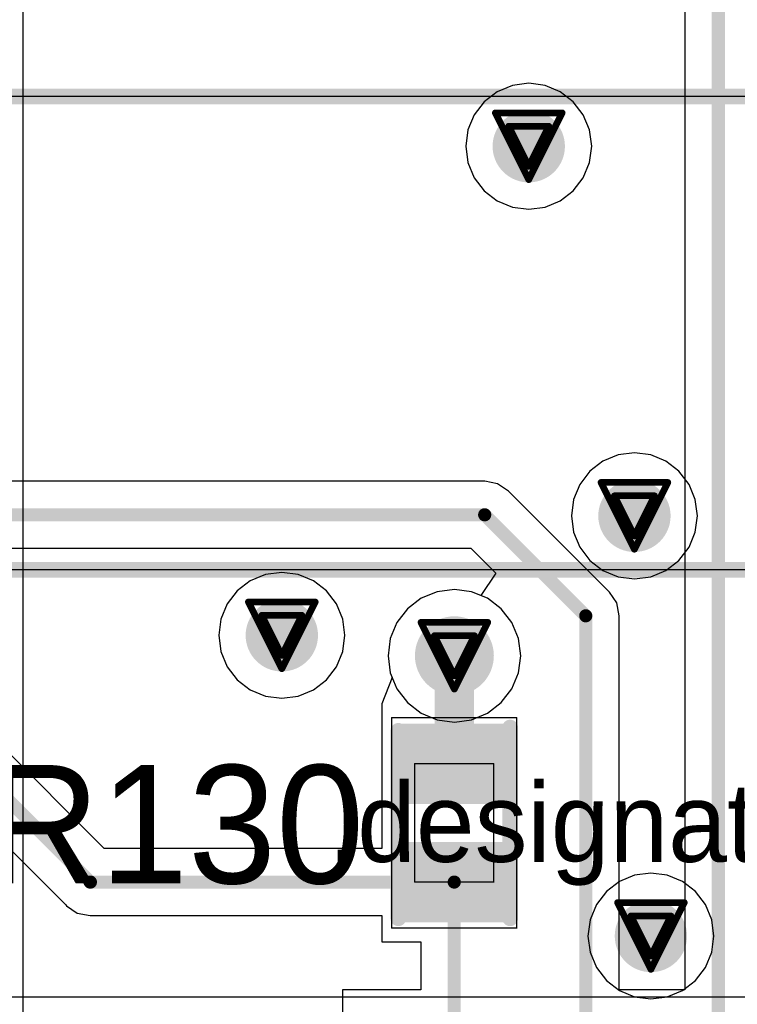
# Model space of a CAD drawing. Header units: millimetres. Extents: x 138 to 555, y 26 to 334.
# Tile 479 of 656: x 269.77 to 275.22, y 153.6 to 161.09. Entities that reach past the tile are written whole.
import ezdxf

# ---------------------------------------------------------------- set-up
doc = ezdxf.new("R2010")
doc.units = ezdxf.units.MM
for name, color, linetype in [('BottomLayer', 5, 'Continuous'), ('DrillDrawing', 1, 'Continuous'), ('Mechanical20', 56, 'Continuous'), ('Mechanical27', 56, 'Continuous'), ('MidLayer1', 16, 'Continuous'), ('MidLayer2', 76, 'Continuous'), ('MidLayer3', 90, 'Continuous'), ('MidLayer4', 156, 'Continuous'), ('MultiLayer', 9, 'Continuous'), ('TopLayer', 1, 'Continuous'), ('TopOverlay', 2, 'Continuous'), ('TopPaste', 8, 'Continuous'), ('TopSolder', 216, 'Continuous'), ('ViaHoleLayer', 16, 'Continuous')]:
    doc.layers.add(name, color=color, linetype=linetype)

# ---------------------------------------------------------------- blocks, each defined once
blk = doc.blocks.new('CON_SAMTEC_QSH_030_01_F_D_A_LCD_MB1230_505')
at = {"layer": 'Mechanical20', "const_width": 0.01}
blk.add_lwpolyline([(11, -4.15), (-11, -4.15)], dxfattribs=at)
at = {"layer": 'Mechanical27', "const_width": 0.01}
blk.add_lwpolyline([(97.75, -7.4), (-54.25, -7.4)], dxfattribs=at)
at = {"layer": 'TopOverlay', "const_width": 0.12}
blk.add_lwpolyline([(97.7, -7.4), (-54.3, -7.4)], dxfattribs=at)
blk = doc.blocks.new('R0402_722')
at = {"layer": 'Mechanical20', "const_width": 0.01}
for points in [[(-0.8, 0.475), (-0.8, -0.475)], [(-0.8, 0.475), (0.8, 0.475)], [(0.8, 0.475), (0.8, -0.475)], [(-0.8, -0.475), (0.8, -0.475)]]:
    blk.add_lwpolyline(points, dxfattribs=at)
at = {"layer": 'Mechanical20', "const_width": 0.005}
for points in [[(-0.8025, 0.475, 1), (-0.7975, 0.475, 1)], [(-0.8025, 0.475, 1), (-0.7975, 0.475, 1)], [(0.7975, 0.475, 1), (0.8025, 0.475, 1)], [(0.7975, 0.475, 1), (0.8025, 0.475, 1)], [(-0.8025, -0.475, 1), (-0.7975, -0.475, 1)], [(-0.8025, -0.475, 1), (-0.7975, -0.475, 1)], [(0.7975, -0.475, 1), (0.8025, -0.475, 1)], [(0.7975, -0.475, 1), (0.8025, -0.475, 1)]]:
    blk.add_lwpolyline(points, format="xyb", close=True, dxfattribs=at)
at = {"layer": 'Mechanical27', "const_width": 0.01}
for points in [[(-0.45, 0.3), (-0.45, -0.3)], [(-0.45, 0.3), (0.45, 0.3)], [(0.45, 0.3), (0.45, -0.3)], [(-0.45, -0.3), (0.45, -0.3)]]:
    blk.add_lwpolyline(points, dxfattribs=at)
at = {"layer": 'Mechanical27', "const_width": 0.005}
for points in [[(-0.4525, 0.3, 1), (-0.4475, 0.3, 1)], [(-0.4525, 0.3, 1), (-0.4475, 0.3, 1)], [(0.4475, 0.3, 1), (0.4525, 0.3, 1)], [(0.4475, 0.3, 1), (0.4525, 0.3, 1)], [(-0.4525, -0.3, 1), (-0.4475, -0.3, 1)], [(-0.4525, -0.3, 1), (-0.4475, -0.3, 1)], [(0.4475, -0.3, 1), (0.4525, -0.3, 1)], [(0.4475, -0.3, 1), (0.4525, -0.3, 1)]]:
    blk.add_lwpolyline(points, format="xyb", close=True, dxfattribs=at)
at = {"layer": 'TopLayer'}
for points in [[(-0.195, -0.35), (-0.195, 0.35), (-0.705, -0.35), (-0.705, 0.35)], [(0.705, -0.35), (0.705, 0.35), (0.195, -0.35), (0.195, 0.35)]]:
    blk.add_solid(points, dxfattribs=at)
at = {"layer": 'TopOverlay', "const_width": 0.12}
for points in [[(-0.725, 0.425), (0.7, 0.425)], [(-0.725, -0.425), (0.725, -0.425)]]:
    blk.add_lwpolyline(points, dxfattribs=at)
at = {"layer": 'TopOverlay', "const_width": 0.06}
for points in [[(-0.755, 0.425, 1), (-0.695, 0.425, 1)], [(0.67, 0.425, 1), (0.73, 0.425, 1)], [(-0.755, -0.425, 1), (-0.695, -0.425, 1)], [(0.695, -0.425, 1), (0.755, -0.425, 1)]]:
    blk.add_lwpolyline(points, format="xyb", close=True, dxfattribs=at)
at = {"layer": 'TopPaste'}
for points in [[(-0.195, -0.35), (-0.195, 0.35), (-0.705, -0.35), (-0.705, 0.35)], [(0.705, -0.35), (0.705, 0.35), (0.195, -0.35), (0.195, 0.35)]]:
    blk.add_solid(points, dxfattribs=at)
at = {"layer": 'TopSolder'}
for points in [[(-0.145, -0.4), (-0.145, 0.4), (-0.755, -0.4), (-0.755, 0.4)], [(0.755, -0.4), (0.755, 0.4), (0.145, -0.4), (0.145, 0.4)]]:
    blk.add_solid(points, dxfattribs=at)
blk = doc.blocks.new('MOD_MB1263_943')
at = {"layer": 'Mechanical27', "const_width": 0.01}
blk.add_lwpolyline([(65, -8), (65, 78)], dxfattribs=at)
at = {"layer": 'TopOverlay', "const_width": 0.12}
blk.add_lwpolyline([(65, -8), (65, 78)], dxfattribs=at)

msp = doc.modelspace()

# ---------------------------------------------------------------- linework, layer by layer
at = {"layer": 'BottomLayer'}
for p, q in [((272.9411, 156.7408), (272.8195, 156.6904)), ((273.0717, 156.758), (272.9411, 156.7408)), ((273.2022, 156.7408), (273.0717, 156.758)), ((273.3238, 156.6904), (273.2022, 156.7408)), ((272.8195, 156.6904), (272.7151, 156.6103)), ((273.4283, 156.6103), (273.3238, 156.6904)), ((272.7151, 156.6103), (272.6349, 156.5058)), ((273.5084, 156.5058), (273.4283, 156.6103)), ((272.6349, 156.5058), (272.5845, 156.3842)), ((273.5588, 156.3842), (273.5084, 156.5058)), ((272.5845, 156.3842), (272.5673, 156.2537)), ((273.576, 156.2537), (273.5588, 156.3842)), ((272.5673, 156.2537), (272.5845, 156.1232)), ((273.5588, 156.1232), (273.576, 156.2537)), ((272.5845, 156.1232), (272.6349, 156.0015)), ((273.5084, 156.0015), (273.5588, 156.1232)), ((272.6349, 156.0015), (272.7151, 155.8971)), ((273.4283, 155.8971), (273.5084, 156.0015)), ((272.7151, 155.8971), (272.8195, 155.8169)), ((273.3238, 155.8169), (273.4283, 155.8971)), ((272.8195, 155.8169), (272.9411, 155.7665)), ((272.9411, 155.7665), (273.0717, 155.7494)), ((273.0717, 155.7494), (273.2022, 155.7665)), ((273.2022, 155.7665), (273.3238, 155.8169))]:
    msp.add_line(p, q, dxfattribs=at)
for points, const_width in [([(273.4996, 160.1286, 1), (273.7746, 160.1286, 1)], 0.275), ([(274.303, 157.3178, 1), (274.578, 157.3178, 1)], 0.275), ([(271.6222, 156.409, 1), (271.8972, 156.409, 1)], 0.275), ([(272.9217, 156.2537, 1), (273.2217, 156.2537, 1)], 0.3), ([(274.4284, 154.1223, 1), (274.7034, 154.1223, 1)], 0.275)]:
    msp.add_lwpolyline(points, format="xyb", close=True, dxfattribs=dict(at, const_width=const_width))
at = {"layer": 'DrillDrawing', "const_width": 0.0508}
for points in [[(273.3831, 160.3826), (273.8911, 160.3826)], [(273.3831, 160.3826), (273.6371, 159.8746)], [(273.6371, 159.8746), (273.8911, 160.3826)], [(273.4847, 160.281), (273.7895, 160.281)], [(273.4847, 160.281), (273.6371, 159.9762)], [(273.6371, 159.9762), (273.7895, 160.281)], [(274.1865, 157.5718), (274.6945, 157.5718)], [(274.1865, 157.5718), (274.4405, 157.0638)], [(274.4405, 157.0638), (274.6945, 157.5718)], [(274.2881, 157.4702), (274.5929, 157.4702)], [(274.2881, 157.4702), (274.4405, 157.1654)], [(274.4405, 157.1654), (274.5929, 157.4702)], [(271.5057, 156.663), (272.0137, 156.663)], [(271.5057, 156.663), (271.7597, 156.155)], [(271.7597, 156.155), (272.0137, 156.663)], [(271.6073, 156.5614), (271.9121, 156.5614)], [(271.6073, 156.5614), (271.7597, 156.2566)], [(271.7597, 156.2566), (271.9121, 156.5614)], [(272.8177, 156.5077), (273.3257, 156.5077)], [(272.8177, 156.5077), (273.0717, 155.9997)], [(273.0717, 155.9997), (273.3257, 156.5077)], [(272.9193, 156.4061), (273.2241, 156.4061)], [(272.9193, 156.4061), (273.0717, 156.1013)], [(273.0717, 156.1013), (273.2241, 156.4061)], [(274.3119, 154.3763), (274.8199, 154.3763)], [(274.3119, 154.3763), (274.5659, 153.8683)], [(274.5659, 153.8683), (274.8199, 154.3763)], [(274.4135, 154.2747), (274.7183, 154.2747)], [(274.4135, 154.2747), (274.5659, 153.9699)], [(274.5659, 153.9699), (274.7183, 154.2747)]]:
    msp.add_lwpolyline(points, dxfattribs=at)
at = {"layer": 'DrillDrawing', "const_width": 0.0254}
for points in [[(273.3704, 160.3826, 1), (273.3958, 160.3826, 1)], [(273.3704, 160.3826, 1), (273.3958, 160.3826, 1)], [(273.8784, 160.3826, 1), (273.9038, 160.3826, 1)], [(273.8784, 160.3826, 1), (273.9038, 160.3826, 1)], [(273.472, 160.281, 1), (273.4974, 160.281, 1)], [(273.472, 160.281, 1), (273.4974, 160.281, 1)], [(273.7768, 160.281, 1), (273.8022, 160.281, 1)], [(273.7768, 160.281, 1), (273.8022, 160.281, 1)], [(273.6244, 159.9762, 1), (273.6498, 159.9762, 1)], [(273.6244, 159.9762, 1), (273.6498, 159.9762, 1)], [(273.6244, 159.8746, 1), (273.6498, 159.8746, 1)], [(273.6244, 159.8746, 1), (273.6498, 159.8746, 1)], [(274.1738, 157.5718, 1), (274.1992, 157.5718, 1)], [(274.1738, 157.5718, 1), (274.1992, 157.5718, 1)], [(274.6818, 157.5718, 1), (274.7072, 157.5718, 1)], [(274.6818, 157.5718, 1), (274.7072, 157.5718, 1)], [(274.2754, 157.4702, 1), (274.3008, 157.4702, 1)], [(274.2754, 157.4702, 1), (274.3008, 157.4702, 1)], [(274.5802, 157.4702, 1), (274.6056, 157.4702, 1)], [(274.5802, 157.4702, 1), (274.6056, 157.4702, 1)], [(274.4278, 157.1654, 1), (274.4532, 157.1654, 1)], [(274.4278, 157.1654, 1), (274.4532, 157.1654, 1)], [(274.4278, 157.0638, 1), (274.4532, 157.0638, 1)], [(274.4278, 157.0638, 1), (274.4532, 157.0638, 1)], [(271.493, 156.663, 1), (271.5184, 156.663, 1)], [(271.493, 156.663, 1), (271.5184, 156.663, 1)], [(272.001, 156.663, 1), (272.0264, 156.663, 1)], [(272.001, 156.663, 1), (272.0264, 156.663, 1)], [(271.5946, 156.5614, 1), (271.62, 156.5614, 1)], [(271.5946, 156.5614, 1), (271.62, 156.5614, 1)], [(271.8994, 156.5614, 1), (271.9248, 156.5614, 1)], [(271.8994, 156.5614, 1), (271.9248, 156.5614, 1)], [(272.805, 156.5077, 1), (272.8304, 156.5077, 1)], [(272.805, 156.5077, 1), (272.8304, 156.5077, 1)], [(273.313, 156.5077, 1), (273.3384, 156.5077, 1)], [(273.313, 156.5077, 1), (273.3384, 156.5077, 1)], [(272.9066, 156.4061, 1), (272.932, 156.4061, 1)], [(272.9066, 156.4061, 1), (272.932, 156.4061, 1)], [(273.2114, 156.4061, 1), (273.2368, 156.4061, 1)], [(273.2114, 156.4061, 1), (273.2368, 156.4061, 1)], [(271.747, 156.2566, 1), (271.7724, 156.2566, 1)], [(271.747, 156.2566, 1), (271.7724, 156.2566, 1)], [(271.747, 156.155, 1), (271.7724, 156.155, 1)], [(271.747, 156.155, 1), (271.7724, 156.155, 1)], [(273.059, 156.1013, 1), (273.0844, 156.1013, 1)], [(273.059, 156.1013, 1), (273.0844, 156.1013, 1)], [(273.059, 155.9997, 1), (273.0844, 155.9997, 1)], [(273.059, 155.9997, 1), (273.0844, 155.9997, 1)], [(274.2992, 154.3763, 1), (274.3246, 154.3763, 1)], [(274.2992, 154.3763, 1), (274.3246, 154.3763, 1)], [(274.8072, 154.3763, 1), (274.8326, 154.3763, 1)], [(274.8072, 154.3763, 1), (274.8326, 154.3763, 1)], [(274.4008, 154.2747, 1), (274.4262, 154.2747, 1)], [(274.4008, 154.2747, 1), (274.4262, 154.2747, 1)], [(274.7056, 154.2747, 1), (274.731, 154.2747, 1)], [(274.7056, 154.2747, 1), (274.731, 154.2747, 1)], [(274.5532, 153.9699, 1), (274.5786, 153.9699, 1)], [(274.5532, 153.9699, 1), (274.5786, 153.9699, 1)], [(274.5532, 153.8683, 1), (274.5786, 153.8683, 1)], [(274.5532, 153.8683, 1), (274.5786, 153.8683, 1)]]:
    msp.add_lwpolyline(points, format="xyb", close=True, dxfattribs=at)
at = {"layer": 'MidLayer1'}
for p, q in [((269.7936, 150.6161), (269.7936, 167.3223)), ((273.5131, 160.5913), (273.3975, 160.5435)), ((273.6371, 160.6077), (273.5131, 160.5913)), ((273.7611, 160.5913), (273.6371, 160.6077)), ((273.8766, 160.5435), (273.7611, 160.5913)), ((273.3975, 160.5435), (273.2983, 160.4673)), ((273.9758, 160.4673), (273.8766, 160.5435)), ((273.2983, 160.4673), (273.2221, 160.3681)), ((274.052, 160.3681), (273.9758, 160.4673)), ((273.2221, 160.3681), (273.1743, 160.2526)), ((274.0998, 160.2526), (274.052, 160.3681)), ((273.1743, 160.2526), (273.158, 160.1286)), ((274.1162, 160.1286), (274.0998, 160.2526)), ((273.158, 160.1286), (273.1743, 160.0046)), ((274.0998, 160.0046), (274.1162, 160.1286)), ((273.1743, 160.0046), (273.2221, 159.889)), ((274.052, 159.889), (274.0998, 160.0046)), ((273.2221, 159.889), (273.2983, 159.7898)), ((273.9758, 159.7898), (274.052, 159.889)), ((273.2983, 159.7898), (273.3975, 159.7136)), ((273.8766, 159.7136), (273.9758, 159.7898)), ((273.3975, 159.7136), (273.5131, 159.6658)), ((273.5131, 159.6658), (273.6371, 159.6495)), ((273.6371, 159.6495), (273.7611, 159.6658)), ((273.7611, 159.6658), (273.8766, 159.7136)), ((274.3165, 157.7806), (274.2009, 157.7327)), ((274.4405, 157.7969), (274.3165, 157.7806)), ((274.5645, 157.7806), (274.4405, 157.7969)), ((274.68, 157.7327), (274.5645, 157.7806)), ((274.2009, 157.7327), (274.1017, 157.6566)), ((274.7792, 157.6566), (274.68, 157.7327)), ((274.1017, 157.6566), (274.0255, 157.5574)), ((274.8554, 157.5574), (274.7792, 157.6566)), ((274.0255, 157.5574), (273.9777, 157.4418)), ((274.9032, 157.4418), (274.8554, 157.5574)), ((273.9777, 157.4418), (273.9614, 157.3178)), ((274.9195, 157.3178), (274.9032, 157.4418)), ((273.9614, 157.3178), (273.9777, 157.1938)), ((274.9032, 157.1938), (274.9195, 157.3178)), ((273.9777, 157.1938), (274.0255, 157.0783)), ((274.8554, 157.0783), (274.9032, 157.1938)), ((274.0255, 157.0783), (274.1017, 156.9791)), ((274.7792, 156.9791), (274.8554, 157.0783)), ((274.1017, 156.9791), (274.2009, 156.9029)), ((274.68, 156.9029), (274.7792, 156.9791)), ((271.7597, 156.8881), (271.6357, 156.8718)), ((271.8837, 156.8718), (271.7597, 156.8881)), ((274.2009, 156.9029), (274.3165, 156.8551)), ((274.5645, 156.8551), (274.68, 156.9029)), ((271.5202, 156.8239), (271.421, 156.7478)), ((271.6357, 156.8718), (271.5202, 156.8239)), ((271.9993, 156.8239), (271.8837, 156.8718)), ((272.0985, 156.7478), (271.9993, 156.8239)), ((274.3165, 156.8551), (274.4405, 156.8387)), ((274.4405, 156.8387), (274.5645, 156.8551)), ((271.421, 156.7478), (271.3448, 156.6485)), ((272.1746, 156.6485), (272.0985, 156.7478)), ((272.9411, 156.7408), (272.8195, 156.6904)), ((273.0717, 156.758), (272.9411, 156.7408)), ((273.2022, 156.7408), (273.0717, 156.758)), ((273.3238, 156.6904), (273.2022, 156.7408)), ((272.8195, 156.6904), (272.7151, 156.6103)), ((273.4283, 156.6103), (273.3238, 156.6904)), ((271.3448, 156.6485), (271.297, 156.533)), ((272.2225, 156.533), (272.1746, 156.6485)), ((272.7151, 156.6103), (272.6349, 156.5058)), ((273.5084, 156.5058), (273.4283, 156.6103)), ((271.297, 156.533), (271.2806, 156.409)), ((272.2388, 156.409), (272.2225, 156.533)), ((272.6349, 156.5058), (272.5845, 156.3842)), ((273.5588, 156.3842), (273.5084, 156.5058)), ((271.2806, 156.409), (271.297, 156.285)), ((272.2225, 156.285), (272.2388, 156.409)), ((272.5845, 156.3842), (272.5673, 156.2537)), ((273.576, 156.2537), (273.5588, 156.3842)), ((271.297, 156.285), (271.3448, 156.1694)), ((272.1746, 156.1694), (272.2225, 156.285)), ((272.5673, 156.2537), (272.5845, 156.1232)), ((273.5588, 156.1232), (273.576, 156.2537)), ((271.3448, 156.1694), (271.421, 156.0702)), ((272.0985, 156.0702), (272.1746, 156.1694)), ((271.421, 156.0702), (271.5202, 155.9941)), ((271.9993, 155.9941), (272.0985, 156.0702)), ((272.5845, 156.1232), (272.6349, 156.0015)), ((273.5084, 156.0015), (273.5588, 156.1232)), ((271.5202, 155.9941), (271.6357, 155.9462)), ((271.8837, 155.9462), (271.9993, 155.9941)), ((272.6349, 156.0015), (272.7151, 155.8971)), ((273.4283, 155.8971), (273.5084, 156.0015)), ((271.6357, 155.9462), (271.7597, 155.9299)), ((271.7597, 155.9299), (271.8837, 155.9462)), ((272.7151, 155.8971), (272.8195, 155.8169)), ((273.3238, 155.8169), (273.4283, 155.8971)), ((272.8195, 155.8169), (272.9411, 155.7665)), ((272.9411, 155.7665), (273.0717, 155.7494)), ((273.0717, 155.7494), (273.2022, 155.7665)), ((273.2022, 155.7665), (273.3238, 155.8169)), ((274.4419, 154.5851), (274.3264, 154.5372)), ((274.5659, 154.6014), (274.4419, 154.5851)), ((274.6899, 154.5851), (274.5659, 154.6014)), ((274.8055, 154.5372), (274.6899, 154.5851)), ((274.3264, 154.5372), (274.2272, 154.4611)), ((274.9047, 154.4611), (274.8055, 154.5372)), ((274.2272, 154.4611), (274.151, 154.3619)), ((274.9808, 154.3619), (274.9047, 154.4611)), ((274.151, 154.3619), (274.1032, 154.2463)), ((275.0287, 154.2463), (274.9808, 154.3619)), ((274.1032, 154.2463), (274.0868, 154.1223)), ((275.045, 154.1223), (275.0287, 154.2463)), ((274.0868, 154.1223), (274.1032, 153.9983)), ((275.0287, 153.9983), (275.045, 154.1223)), ((274.1032, 153.9983), (274.151, 153.8828)), ((274.9808, 153.8828), (275.0287, 153.9983)), ((274.151, 153.8828), (274.2272, 153.7835)), ((274.9047, 153.7835), (274.9808, 153.8828)), ((274.2272, 153.7835), (274.3264, 153.7074)), ((274.8055, 153.7074), (274.9047, 153.7835)), ((274.3264, 153.7074), (274.4419, 153.6595)), ((274.6899, 153.6595), (274.8055, 153.7074)), ((274.4419, 153.6595), (274.5659, 153.6432)), ((274.5659, 153.6432), (274.6899, 153.6595))]:
    msp.add_line(p, q, dxfattribs=at)
for points, const_width in [([(273.4996, 160.1286, 1), (273.7746, 160.1286, 1)], 0.275), ([(274.303, 157.3178, 1), (274.578, 157.3178, 1)], 0.275), ([(271.6222, 156.409, 1), (271.8972, 156.409, 1)], 0.275), ([(272.9217, 156.2537, 1), (273.2217, 156.2537, 1)], 0.3), ([(274.4284, 154.1223, 1), (274.7034, 154.1223, 1)], 0.275)]:
    msp.add_lwpolyline(points, format="xyb", close=True, dxfattribs=dict(at, const_width=const_width))
at = {"layer": 'MidLayer2'}
for p, q in [((272.9411, 156.7408), (272.8195, 156.6904)), ((273.0717, 156.758), (272.9411, 156.7408)), ((273.2022, 156.7408), (273.0717, 156.758)), ((273.3238, 156.6904), (273.2022, 156.7408)), ((272.8195, 156.6904), (272.7151, 156.6103)), ((273.4283, 156.6103), (273.3238, 156.6904)), ((272.7151, 156.6103), (272.6349, 156.5058)), ((273.5084, 156.5058), (273.4283, 156.6103)), ((272.6349, 156.5058), (272.5845, 156.3842)), ((273.5588, 156.3842), (273.5084, 156.5058)), ((272.5845, 156.3842), (272.5673, 156.2537)), ((273.576, 156.2537), (273.5588, 156.3842)), ((272.5673, 156.2537), (272.5845, 156.1232)), ((273.5588, 156.1232), (273.576, 156.2537)), ((272.5845, 156.1232), (272.6349, 156.0015)), ((273.5084, 156.0015), (273.5588, 156.1232)), ((272.6349, 156.0015), (272.7151, 155.8971)), ((273.4283, 155.8971), (273.5084, 156.0015)), ((272.7151, 155.8971), (272.8195, 155.8169)), ((273.3238, 155.8169), (273.4283, 155.8971)), ((272.8195, 155.8169), (272.9411, 155.7665)), ((272.9411, 155.7665), (273.0717, 155.7494)), ((273.0717, 155.7494), (273.2022, 155.7665)), ((273.2022, 155.7665), (273.3238, 155.8169))]:
    msp.add_line(p, q, dxfattribs=at)
for points, const_width in [([(273.4996, 160.1286, 1), (273.7746, 160.1286, 1)], 0.275), ([(274.303, 157.3178, 1), (274.578, 157.3178, 1)], 0.275), ([(271.6222, 156.409, 1), (271.8972, 156.409, 1)], 0.275), ([(272.9217, 156.2537, 1), (273.2217, 156.2537, 1)], 0.3), ([(274.4284, 154.1223, 1), (274.7034, 154.1223, 1)], 0.275)]:
    msp.add_lwpolyline(points, format="xyb", close=True, dxfattribs=dict(at, const_width=const_width))
at = {"layer": 'MidLayer3'}
for p, q in [((272.9411, 156.7408), (272.8195, 156.6904)), ((273.0717, 156.758), (272.9411, 156.7408)), ((273.2022, 156.7408), (273.0717, 156.758)), ((273.3238, 156.6904), (273.2022, 156.7408)), ((272.8195, 156.6904), (272.7151, 156.6103)), ((273.4283, 156.6103), (273.3238, 156.6904)), ((272.7151, 156.6103), (272.6349, 156.5058)), ((273.5084, 156.5058), (273.4283, 156.6103)), ((272.6349, 156.5058), (272.5845, 156.3842)), ((273.5588, 156.3842), (273.5084, 156.5058)), ((272.5845, 156.3842), (272.5673, 156.2537)), ((273.576, 156.2537), (273.5588, 156.3842)), ((272.5673, 156.2537), (272.5845, 156.1232)), ((273.5588, 156.1232), (273.576, 156.2537)), ((272.5845, 156.1232), (272.6349, 156.0015)), ((273.5084, 156.0015), (273.5588, 156.1232)), ((272.6349, 156.0015), (272.7151, 155.8971)), ((273.4283, 155.8971), (273.5084, 156.0015)), ((272.7151, 155.8971), (272.8195, 155.8169)), ((273.3238, 155.8169), (273.4283, 155.8971)), ((272.8195, 155.8169), (272.9411, 155.7665)), ((272.9411, 155.7665), (273.0717, 155.7494)), ((273.0717, 155.7494), (273.2022, 155.7665)), ((273.2022, 155.7665), (273.3238, 155.8169))]:
    msp.add_line(p, q, dxfattribs=at)
for points, const_width in [([(273.4996, 160.1286, 1), (273.7746, 160.1286, 1)], 0.275), ([(274.303, 157.3178, 1), (274.578, 157.3178, 1)], 0.275), ([(271.6222, 156.409, 1), (271.8972, 156.409, 1)], 0.275), ([(272.9217, 156.2537, 1), (273.2217, 156.2537, 1)], 0.3), ([(274.4284, 154.1223, 1), (274.7034, 154.1223, 1)], 0.275)]:
    msp.add_lwpolyline(points, format="xyb", close=True, dxfattribs=dict(at, const_width=const_width))
at = {"layer": 'MidLayer4'}
for p, q in [((273.5131, 160.5913), (273.3975, 160.5435)), ((273.6371, 160.6077), (273.5131, 160.5913)), ((273.7611, 160.5913), (273.6371, 160.6077)), ((273.8766, 160.5435), (273.7611, 160.5913)), ((273.3975, 160.5435), (273.2983, 160.4673)), ((273.9758, 160.4673), (273.8766, 160.5435)), ((273.2983, 160.4673), (273.2221, 160.3681)), ((274.052, 160.3681), (273.9758, 160.4673)), ((273.2221, 160.3681), (273.1743, 160.2526)), ((274.0998, 160.2526), (274.052, 160.3681)), ((273.1743, 160.2526), (273.158, 160.1286)), ((274.1162, 160.1286), (274.0998, 160.2526)), ((273.158, 160.1286), (273.1743, 160.0046)), ((274.0998, 160.0046), (274.1162, 160.1286)), ((273.1743, 160.0046), (273.2221, 159.889)), ((274.052, 159.889), (274.0998, 160.0046)), ((273.2221, 159.889), (273.2983, 159.7898)), ((273.9758, 159.7898), (274.052, 159.889)), ((273.2983, 159.7898), (273.3975, 159.7136)), ((273.8766, 159.7136), (273.9758, 159.7898)), ((273.3975, 159.7136), (273.5131, 159.6658)), ((273.5131, 159.6658), (273.6371, 159.6495)), ((273.6371, 159.6495), (273.7611, 159.6658)), ((273.7611, 159.6658), (273.8766, 159.7136)), ((274.3165, 157.7806), (274.2009, 157.7327)), ((274.4405, 157.7969), (274.3165, 157.7806)), ((274.5645, 157.7806), (274.4405, 157.7969)), ((274.68, 157.7327), (274.5645, 157.7806)), ((274.2009, 157.7327), (274.1017, 157.6566)), ((274.7792, 157.6566), (274.68, 157.7327)), ((274.1017, 157.6566), (274.0255, 157.5574)), ((274.8554, 157.5574), (274.7792, 157.6566)), ((274.0255, 157.5574), (273.9777, 157.4418)), ((274.9032, 157.4418), (274.8554, 157.5574)), ((273.9777, 157.4418), (273.9614, 157.3178)), ((274.9195, 157.3178), (274.9032, 157.4418)), ((273.9614, 157.3178), (273.9777, 157.1938)), ((274.9032, 157.1938), (274.9195, 157.3178)), ((273.9777, 157.1938), (274.0255, 157.0783)), ((274.8554, 157.0783), (274.9032, 157.1938)), ((274.0255, 157.0783), (274.1017, 156.9791)), ((274.7792, 156.9791), (274.8554, 157.0783)), ((274.1017, 156.9791), (274.2009, 156.9029)), ((274.68, 156.9029), (274.7792, 156.9791)), ((271.7597, 156.8881), (271.6357, 156.8718)), ((271.8837, 156.8718), (271.7597, 156.8881)), ((274.2009, 156.9029), (274.3165, 156.8551)), ((274.5645, 156.8551), (274.68, 156.9029)), ((271.5202, 156.8239), (271.421, 156.7478)), ((271.6357, 156.8718), (271.5202, 156.8239)), ((271.9993, 156.8239), (271.8837, 156.8718)), ((272.0985, 156.7478), (271.9993, 156.8239)), ((274.3165, 156.8551), (274.4405, 156.8387)), ((274.4405, 156.8387), (274.5645, 156.8551)), ((271.421, 156.7478), (271.3448, 156.6485)), ((272.1746, 156.6485), (272.0985, 156.7478)), ((271.3448, 156.6485), (271.297, 156.533)), ((272.2225, 156.533), (272.1746, 156.6485)), ((271.297, 156.533), (271.2806, 156.409)), ((272.2388, 156.409), (272.2225, 156.533)), ((271.2806, 156.409), (271.297, 156.285)), ((272.2225, 156.285), (272.2388, 156.409)), ((271.297, 156.285), (271.3448, 156.1694)), ((272.1746, 156.1694), (272.2225, 156.285)), ((271.3448, 156.1694), (271.421, 156.0702)), ((272.0985, 156.0702), (272.1746, 156.1694)), ((271.421, 156.0702), (271.5202, 155.9941)), ((271.9993, 155.9941), (272.0985, 156.0702)), ((271.5202, 155.9941), (271.6357, 155.9462)), ((271.8837, 155.9462), (271.9993, 155.9941)), ((271.6357, 155.9462), (271.7597, 155.9299)), ((271.7597, 155.9299), (271.8837, 155.9462)), ((274.4419, 154.5851), (274.3264, 154.5372)), ((274.5659, 154.6014), (274.4419, 154.5851)), ((274.6899, 154.5851), (274.5659, 154.6014)), ((274.8055, 154.5372), (274.6899, 154.5851)), ((274.3264, 154.5372), (274.2272, 154.4611)), ((274.9047, 154.4611), (274.8055, 154.5372)), ((274.2272, 154.4611), (274.151, 154.3619)), ((274.9808, 154.3619), (274.9047, 154.4611)), ((274.151, 154.3619), (274.1032, 154.2463)), ((275.0287, 154.2463), (274.9808, 154.3619)), ((274.1032, 154.2463), (274.0868, 154.1223)), ((275.045, 154.1223), (275.0287, 154.2463)), ((274.0868, 154.1223), (274.1032, 153.9983)), ((275.0287, 153.9983), (275.045, 154.1223)), ((274.1032, 153.9983), (274.151, 153.8828)), ((274.9808, 153.8828), (275.0287, 153.9983)), ((274.151, 153.8828), (274.2272, 153.7835)), ((274.9047, 153.7835), (274.9808, 153.8828)), ((274.2272, 153.7835), (274.3264, 153.7074)), ((274.8055, 153.7074), (274.9047, 153.7835)), ((274.3264, 153.7074), (274.4419, 153.6595)), ((274.6899, 153.6595), (274.8055, 153.7074)), ((274.4419, 153.6595), (274.5659, 153.6432)), ((274.5659, 153.6432), (274.6899, 153.6595))]:
    msp.add_line(p, q, dxfattribs=at)
for points, const_width in [([(273.4996, 160.1286, 1), (273.7746, 160.1286, 1)], 0.275), ([(274.303, 157.3178, 1), (274.578, 157.3178, 1)], 0.275), ([(271.6222, 156.409, 1), (271.8972, 156.409, 1)], 0.275), ([(272.9217, 156.2537, 1), (273.2217, 156.2537, 1)], 0.3), ([(274.4284, 154.1223, 1), (274.7034, 154.1223, 1)], 0.275)]:
    msp.add_lwpolyline(points, format="xyb", close=True, dxfattribs=dict(at, const_width=const_width))
at = {"layer": 'MultiLayer'}
for points, const_width in [([(273.4996, 160.1286, 1), (273.7746, 160.1286, 1)], 0.275), ([(274.303, 157.3178, 1), (274.578, 157.3178, 1)], 0.275), ([(271.6222, 156.409, 1), (271.8972, 156.409, 1)], 0.275), ([(272.9217, 156.2537, 1), (273.2217, 156.2537, 1)], 0.3), ([(274.4284, 154.1223, 1), (274.7034, 154.1223, 1)], 0.275)]:
    msp.add_lwpolyline(points, format="xyb", close=True, dxfattribs=dict(at, const_width=const_width))
at = {"layer": 'TopLayer'}
for p, q in [((270.4101, 154.7873), (254.2679, 170.9295)), ((253.8327, 170.6437), (270.1177, 154.3587)), ((274.8235, 162.5934), (274.8235, 153.7124)), ((273.302, 157.5808), (269.2838, 157.5808)), ((273.3995, 157.5614), (273.302, 157.5808)), ((273.4822, 157.5062), (273.3995, 157.5614)), ((274.2507, 156.7377), (273.4822, 157.5062)), ((269.1782, 157.071), (273.1964, 157.071)), ((273.1964, 157.071), (273.3865, 156.8809)), ((273.3865, 156.8809), (273.2732, 156.7114)), ((272.9411, 156.7408), (272.8195, 156.6904)), ((273.0717, 156.758), (272.9411, 156.7408)), ((273.2022, 156.7408), (273.0717, 156.758)), ((273.2732, 156.7114), (273.2022, 156.7408)), ((274.3059, 156.655), (274.2507, 156.7377)), ((272.8195, 156.6904), (272.7151, 156.6103)), ((272.7151, 156.6103), (272.6349, 156.5058)), ((274.3254, 156.5575), (274.3059, 156.655)), ((274.3254, 153.7124), (274.3254, 156.5575)), ((272.6349, 156.5058), (272.5845, 156.3842)), ((272.5845, 156.3842), (272.5673, 156.2537)), ((272.5673, 156.2537), (272.5845, 156.1232)), ((272.5993, 156.0874), (272.5205, 155.8874)), ((272.5845, 156.1232), (272.5993, 156.0874)), ((272.5205, 155.8874), (272.5205, 155.8874)), ((272.5205, 155.8874), (272.5205, 154.7873)), ((272.5205, 154.7873), (270.4101, 154.7873)), ((270.1177, 154.3587), (270.1221, 154.3522)), ((270.1221, 154.3522), (270.2048, 154.2969)), ((270.2048, 154.2969), (270.3023, 154.2775)), ((270.3023, 154.2775), (272.5205, 154.2775)), ((272.5205, 154.2775), (272.5205, 154.0774)), ((272.5205, 154.0774), (272.8156, 154.0774)), ((272.8156, 154.0774), (272.8156, 153.7124)), ((272.8156, 153.7124), (272.2205, 153.7124)), ((272.2205, 153.7124), (272.2205, 151.0424)), ((274.8235, 153.7124), (274.3254, 153.7124))]:
    msp.add_line(p, q, dxfattribs=at)
for points, const_width in [([(254.013, 170.8239), (270.3045, 154.5324)], 0.1), ([(275.0784, 152.3853), (275.0784, 163.0593)], 0.1), ([(269.1782, 157.3259), (273.302, 157.3259)], 0.1), ([(273.302, 157.3259), (274.0705, 156.5575)], 0.1), ([(274.0705, 152.3774), (274.0705, 156.5575)], 0.1), ([(273.0705, 155.4324), (273.0705, 156.1829)], 0.3), ([(270.3023, 154.5324), (270.3045, 154.5324)], 0.1), ([(270.3045, 154.5324), (273.0705, 154.5324)], 0.1), ([(273.0705, 152.3536), (273.0705, 154.5324)], 0.1)]:
    msp.add_lwpolyline(points, dxfattribs=dict(at, const_width=const_width))
for points, const_width in [([(273.4996, 160.1286, 1), (273.7746, 160.1286, 1)], 0.275), ([(274.303, 157.3178, 1), (274.578, 157.3178, 1)], 0.275), ([(273.277, 157.3259, 1), (273.327, 157.3259, 1)], 0.05), ([(273.277, 157.3259, 1), (273.327, 157.3259, 1)], 0.05), ([(271.6222, 156.409, 1), (271.8972, 156.409, 1)], 0.275), ([(274.0455, 156.5575, 1), (274.0955, 156.5575, 1)], 0.05), ([(274.0455, 156.5575, 1), (274.0955, 156.5575, 1)], 0.05), ([(272.9217, 156.2537, 1), (273.2217, 156.2537, 1)], 0.3), ([(272.9955, 156.1829, 1), (273.1455, 156.1829, 1)], 0.15), ([(272.9955, 155.4324, 1), (273.1455, 155.4324, 1)], 0.15), ([(270.2773, 154.5324, 1), (270.3273, 154.5324, 1)], 0.05), ([(270.2795, 154.5324, 1), (270.3295, 154.5324, 1)], 0.05), ([(270.2795, 154.5324, 1), (270.3295, 154.5324, 1)], 0.05), ([(270.2795, 154.5324, 1), (270.3295, 154.5324, 1)], 0.05), ([(273.0455, 154.5324, 1), (273.0955, 154.5324, 1)], 0.05), ([(273.0455, 154.5324, 1), (273.0955, 154.5324, 1)], 0.05), ([(274.4284, 154.1223, 1), (274.7034, 154.1223, 1)], 0.275)]:
    msp.add_lwpolyline(points, format="xyb", close=True, dxfattribs=dict(at, const_width=const_width))
at = {"layer": 'ViaHoleLayer', "const_width": 0.15}
for points in [[(273.5621, 160.1286, 1), (273.7121, 160.1286, 1)], [(274.3655, 157.3178, 1), (274.5155, 157.3178, 1)], [(271.6847, 156.409, 1), (271.8347, 156.409, 1)], [(272.9967, 156.2537, 1), (273.1467, 156.2537, 1)], [(274.4909, 154.1223, 1), (274.6409, 154.1223, 1)]]:
    msp.add_lwpolyline(points, format="xyb", close=True, dxfattribs=at)

# ---------------------------------------------------------------- block references
for name, p, rotation in [('MOD_MB1263_943', (224.8205, 225.5074), 270), ('CON_SAMTEC_QSH_030_01_F_D_A_LCD_MB1230_505', (279.8205, 149.5074), 180), ('R0402_722', (273.0705, 154.9824), 90)]:
    msp.add_blockref(name, p, dxfattribs=dict(rotation=rotation))

# ---------------------------------------------------------------- texts
at = {"layer": 'Mechanical27'}
msp.add_text('.designator', height=0.599999, dxfattribs=at).set_placement((272.1102, 154.686))
at = {"layer": 'TopOverlay'}
msp.add_text('R130', height=0.9, dxfattribs=at).set_placement((269.5086, 154.5224))

doc.saveas('drawing.dxf')
